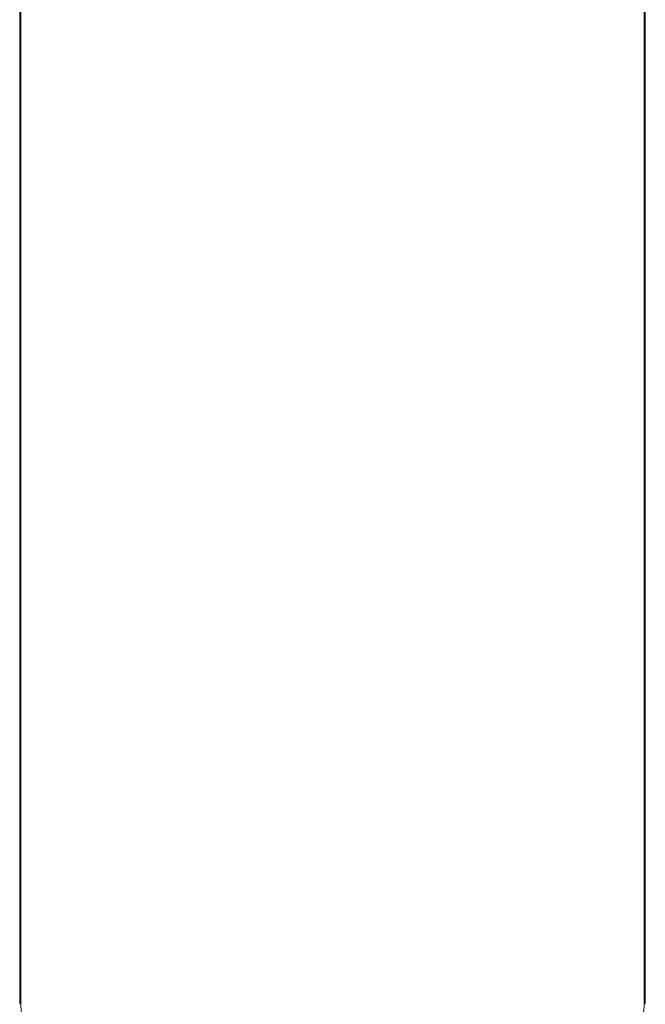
# Model space of a CAD drawing. Header units: millimetres. Extents: x 8 to 1023, y 12 to 832.
# Tile 420 of 656: x 623 to 655, y 625 to 676. Entities that reach past the tile are written whole.
import ezdxf

# ---------------------------------------------------------------- set-up
doc = ezdxf.new("R2010")
doc.units = ezdxf.units.MM

msp = doc.modelspace()

# ---------------------------------------------------------------- linework, layer by layer
at = {"color": 7, "linetype": 'Continuous', "lineweight": 30}
for p, q in [((622.554, 719.719), (622.554, 625.526)), ((655.38, 625.526), (655.38, 719.719)), ((622.574, 624.775), (622.573, 624.783)), ((655.36, 624.779), (655.36, 624.775))]:
    msp.add_line(p, q, dxfattribs=at)
at = {"color": 8, "linetype": 'Continuous', "lineweight": 0}
for p, q in [((622.556, 719.677), (622.556, 625.484)), ((655.378, 719.677), (655.378, 625.484)), ((622.605, 624.806), (622.605, 718.999)), ((655.329, 624.806), (655.329, 718.999)), ((622.557, 625.526), (622.556, 625.484)), ((622.556, 625.484), (622.605, 624.806)), ((655.378, 625.484), (655.329, 624.806)), ((655.378, 625.484), (655.377, 625.526))]:
    msp.add_line(p, q, dxfattribs=at)
at = {"color": 7, "linetype": 'Continuous', "lineweight": 30}
for points, knots in [([(622.554, 625.529), (622.554, 625.488), (622.554, 625.407), (622.554, 625.288), (622.556, 625.174), (622.558, 625.078), (622.561, 624.998), (622.564, 624.935), (622.567, 624.878), (622.57, 624.828), (622.572, 624.797), (622.573, 624.783)], [0, 0, 0, 0, 0.168808, 0.333497, 0.488881, 0.630525, 0.725108, 0.808925, 0.881053, 0.949819, 1, 1, 1, 1]), ([(655.361, 624.779), (655.361, 624.783), (655.362, 624.798), (655.364, 624.828), (655.367, 624.869), (655.369, 624.918), (655.372, 624.975), (655.375, 625.051), (655.377, 625.149), (655.379, 625.269), (655.38, 625.397), (655.38, 625.485), (655.38, 625.53)], [0, 0, 0, 0, 0.0167281, 0.0555349, 0.1111625, 0.1741055, 0.2488039, 0.3341527, 0.4794849, 0.6417095, 0.8164956, 1, 1, 1, 1])]:
    msp.add_open_spline(points, degree=3, knots=knots, dxfattribs=at)
at = {"color": 8, "linetype": 'Continuous', "lineweight": 0}
for points, knots in [([(622.573, 624.783), (622.571, 624.814), (622.564, 624.903), (622.56, 625.044), (622.556, 625.204), (622.556, 625.348), (622.556, 625.44), (622.556, 625.484)], [0, 0, 0, 0, 0.132266, 0.380311, 0.607356, 0.814008, 1, 1, 1, 1]), ([(655.378, 625.484), (655.378, 625.452), (655.378, 625.387), (655.378, 625.286), (655.377, 625.178), (655.375, 625.063), (655.37, 624.938), (655.366, 624.843), (655.361, 624.789), (655.36, 624.779)], [0, 0, 0, 0, 0.1338425, 0.2764564, 0.4289746, 0.5926196, 0.7687106, 0.9589334, 1, 1, 1, 1]), ([(622.605, 624.806), (622.635, 624.396), (622.697, 623.577), (622.871, 622.351), (623.183, 621.233), (623.652, 620.231), (624.239, 619.349), (624.999, 618.5), (625.942, 617.698), (627.078, 616.961), (628.415, 616.306), (629.923, 615.741), (631.57, 615.27), (633.327, 614.897), (635.164, 614.628), (637.052, 614.467), (638.965, 614.413), (640.878, 614.467), (642.768, 614.628), (644.605, 614.898), (646.364, 615.271), (648.013, 615.742), (649.522, 616.307), (650.859, 616.962), (651.995, 617.7), (652.937, 618.501), (653.696, 619.35), (654.282, 620.232), (654.751, 621.234), (655.063, 622.352), (655.237, 623.578), (655.298, 624.397), (655.329, 624.806)], [0, 0, 0, 0, 0.041723, 0.083415, 0.125053, 0.156386, 0.187824, 0.219184, 0.250362, 0.281381, 0.312398, 0.343532, 0.374792, 0.406125, 0.437448, 0.468719, 0.499969, 0.531223, 0.562507, 0.593852, 0.625216, 0.656507, 0.687667, 0.718696, 0.749711, 0.780877, 0.812221, 0.843647, 0.874977, 0.91662, 0.958308, 1, 1, 1, 1])]:
    msp.add_open_spline(points, degree=3, knots=knots, dxfattribs=at)

doc.saveas('drawing.dxf')
